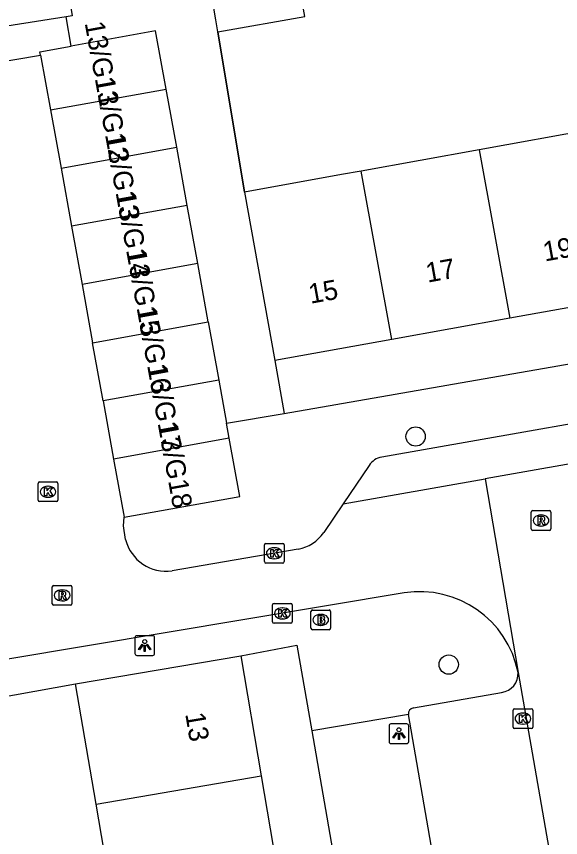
# Model space of a CAD drawing. Extents: x 162880 to 165536, y 384011 to 385179.
# Drawn here: x 164514 to 164541.62, y 384486.99 to 384528.71 of the extents above; entities that cross this region are included whole.
import ezdxf

# ---------------------------------------------------------------- set-up
doc = ezdxf.new("R2010")
doc.units = 0
for name, color, linetype in [('IMGEO_Boom', 7, 'Continuous'), ('IMGEO_Brandkraan', 7, 'Continuous'), ('IMGEO_Kolk', 7, 'Continuous'), ('IMGEO_Lichtpunt', 7, 'Continuous'), ('IMGEO_Muur', 7, 'Continuous'), ('IMGEO_Pand', 7, 'Continuous'), ('IMGEO_Pand_nummerreeks', 7, 'Continuous'), ('IMGEO_Rijbaan_lokaal_open', 7, 'Continuous'), ('IMGEO_Rioolput', 7, 'Continuous'), ('IMGEO_Voetpad_open', 7, 'Continuous')]:
    doc.layers.add(name, color=color, linetype=linetype)

msp = doc.modelspace()

# ---------------------------------------------------------------- linework, layer by layer
at = {"layer": 'IMGEO_Boom'}
for centre in [(164534.26, 384507.367), (164535.941, 384495.781)]:
    msp.add_circle(centre, 0.489, dxfattribs=at)
at = {"layer": 'IMGEO_Brandkraan'}
for p, q in [((164528.944, 384497.627), (164528.944, 384498.479)), ((164529.019, 384498.553), (164529.871, 384498.553)), ((164529.432, 384498.333), (164529.457, 384498.333)), ((164529.945, 384498.479), (164529.945, 384497.627)), ((164529.871, 384497.553), (164529.019, 384497.553)), ((164529.455, 384497.773), (164529.43, 384497.773))]:
    msp.add_line(p, q, dxfattribs=at)
for points in [[(164528.944, 384497.627), (164528.944, 384498.479)], [(164529.019, 384498.553), (164529.871, 384498.553)], [(164529.945, 384498.479), (164529.945, 384497.627)], [(164529.292, 384498.253), (164529.292, 384497.853), (164529.505, 384497.853)], [(164529.523, 384498.253), (164529.292, 384498.253)], [(164529.471, 384498.172), (164529.417, 384498.172), (164529.417, 384498.096)], [(164529.417, 384498.096), (164529.47, 384498.096)], [(164529.479, 384498.02), (164529.417, 384498.02), (164529.417, 384497.939)], [(164529.417, 384497.939), (164529.479, 384497.939)], [(164529.871, 384497.553), (164529.019, 384497.553)]]:
    msp.add_lwpolyline(points, dxfattribs=at)
for centre, radius, start, end in [((164529.021, 384498.477), 0.0765, 91.552, 178.448), ((164529.021, 384498.477), 0.0765, 91.552, 178.448), ((164529.869, 384498.477), 0.0765, 1.552, 88.448), ((164529.869, 384498.477), 0.0765, 1.552, 88.448), ((164529.472, 384498.134), 0.0379, 267.8285, 90.9355), ((164529.48, 384497.979), 0.0404, 269.8759, 90.5077), ((164529.527, 384498.108), 0.145, 59.4692, 91.5367), ((164529.552, 384498.155), 0.0922, 285.5137, 58.1501), ((164529.557, 384497.963), 0.105, 301.3115, 78.989), ((164529.021, 384497.629), 0.0765, 181.552, 268.448), ((164529.021, 384497.629), 0.0765, 181.552, 268.448), ((164529.511, 384498.104), 0.251, 268.6676, 293.5347), ((164529.869, 384497.629), 0.0765, 271.552, 358.448), ((164529.869, 384497.629), 0.0765, 271.552, 358.448)]:
    msp.add_arc(centre, radius, start, end, dxfattribs=at)
for centre, major_axis, ratio, start_param, end_param in [((164529.431, 384498.053), (-0.387, 0.002), 0.722429, 4.712389, 7.853982), ((164529.456, 384498.053), (-0.39, 0.002), 0.717154, 1.570796, 4.712389)]:
    msp.add_ellipse(centre, major_axis=major_axis, ratio=ratio, start_param=start_param, end_param=end_param, dxfattribs=at)
at = {"layer": 'IMGEO_Kolk'}
for p, q in [((164515.099, 384504.132), (164515.099, 384504.984)), ((164515.174, 384505.058), (164516.026, 384505.058)), ((164516.1, 384504.984), (164516.1, 384504.132)), ((164515.587, 384504.838), (164515.612, 384504.838)), ((164515.61, 384504.278), (164515.585, 384504.278)), ((164516.026, 384504.058), (164515.174, 384504.058)), ((164526.585, 384501.009), (164526.585, 384501.861)), ((164526.66, 384501.935), (164527.512, 384501.935)), ((164527.073, 384501.715), (164527.098, 384501.715)), ((164527.586, 384501.861), (164527.586, 384501.009)), ((164527.512, 384500.935), (164526.66, 384500.935)), ((164527.096, 384501.155), (164527.071, 384501.155)), ((164526.997, 384497.956), (164526.997, 384498.808)), ((164527.072, 384498.882), (164527.924, 384498.882)), ((164527.998, 384498.808), (164527.998, 384497.956)), ((164527.485, 384498.662), (164527.51, 384498.662)), ((164527.924, 384497.882), (164527.072, 384497.882)), ((164527.508, 384498.102), (164527.483, 384498.102)), ((164539.206, 384492.61), (164539.206, 384493.462)), ((164539.281, 384493.536), (164540.133, 384493.536)), ((164539.694, 384493.316), (164539.719, 384493.316)), ((164540.207, 384493.462), (164540.207, 384492.61)), ((164540.133, 384492.536), (164539.281, 384492.536)), ((164539.717, 384492.756), (164539.692, 384492.756))]:
    msp.add_line(p, q, dxfattribs=at)
for points in [[(164515.099, 384504.132), (164515.099, 384504.984)], [(164515.174, 384505.058), (164516.026, 384505.058)], [(164516.1, 384504.984), (164516.1, 384504.132)], [(164515.42, 384504.758), (164515.543, 384504.758), (164515.543, 384504.607), (164515.673, 384504.758), (164515.837, 384504.758), (164515.691, 384504.607), (164515.844, 384504.358), (164515.692, 384504.358), (164515.607, 384504.522), (164515.543, 384504.455), (164515.543, 384504.358), (164515.42, 384504.358), (164515.42, 384504.758)], [(164516.026, 384504.058), (164515.174, 384504.058)], [(164526.585, 384501.009), (164526.585, 384501.861)], [(164526.66, 384501.935), (164527.512, 384501.935)], [(164526.906, 384501.635), (164527.029, 384501.635), (164527.029, 384501.484), (164527.159, 384501.635), (164527.323, 384501.635), (164527.177, 384501.484), (164527.33, 384501.235), (164527.178, 384501.235), (164527.093, 384501.399), (164527.029, 384501.332), (164527.029, 384501.235), (164526.906, 384501.235), (164526.906, 384501.635)], [(164527.586, 384501.861), (164527.586, 384501.009)], [(164527.512, 384500.935), (164526.66, 384500.935)], [(164526.997, 384497.956), (164526.997, 384498.808)], [(164527.072, 384498.882), (164527.924, 384498.882)], [(164527.998, 384498.808), (164527.998, 384497.956)], [(164527.318, 384498.582), (164527.441, 384498.582), (164527.441, 384498.431), (164527.571, 384498.582), (164527.735, 384498.582), (164527.589, 384498.431), (164527.742, 384498.182), (164527.59, 384498.182), (164527.505, 384498.346), (164527.441, 384498.279), (164527.441, 384498.182), (164527.318, 384498.182), (164527.318, 384498.582)], [(164527.924, 384497.882), (164527.072, 384497.882)], [(164539.206, 384492.61), (164539.206, 384493.462)], [(164539.281, 384493.536), (164540.133, 384493.536)], [(164540.207, 384493.462), (164540.207, 384492.61)], [(164539.527, 384493.236), (164539.65, 384493.236), (164539.65, 384493.085), (164539.78, 384493.236), (164539.944, 384493.236), (164539.798, 384493.085), (164539.951, 384492.836), (164539.799, 384492.836), (164539.714, 384493), (164539.65, 384492.933), (164539.65, 384492.836), (164539.527, 384492.836), (164539.527, 384493.236)], [(164540.133, 384492.536), (164539.281, 384492.536)]]:
    msp.add_lwpolyline(points, dxfattribs=at)
for centre, start, end in [((164515.176, 384504.982), 91.552, 178.448), ((164515.176, 384504.982), 91.552, 178.448), ((164516.024, 384504.982), 1.552, 88.448), ((164516.024, 384504.982), 1.552, 88.448), ((164515.176, 384504.134), 181.552, 268.448), ((164515.176, 384504.134), 181.552, 268.448), ((164516.024, 384504.134), 271.552, 358.448), ((164516.024, 384504.134), 271.552, 358.448), ((164526.662, 384501.859), 91.552, 178.448), ((164526.662, 384501.859), 91.552, 178.448), ((164527.51, 384501.859), 1.552, 88.448), ((164527.51, 384501.859), 1.552, 88.448), ((164526.662, 384501.011), 181.552, 268.448), ((164526.662, 384501.011), 181.552, 268.448), ((164527.51, 384501.011), 271.552, 358.448), ((164527.51, 384501.011), 271.552, 358.448), ((164527.074, 384498.806), 91.552, 178.448), ((164527.074, 384498.806), 91.552, 178.448), ((164527.922, 384498.806), 1.552, 88.448), ((164527.922, 384498.806), 1.552, 88.448), ((164527.074, 384497.958), 181.552, 268.448), ((164527.074, 384497.958), 181.552, 268.448), ((164527.922, 384497.958), 271.552, 358.448), ((164527.922, 384497.958), 271.552, 358.448), ((164539.283, 384493.46), 91.552, 178.448), ((164539.283, 384493.46), 91.552, 178.448), ((164540.131, 384493.46), 1.552, 88.448), ((164540.131, 384493.46), 1.552, 88.448), ((164539.283, 384492.612), 181.552, 268.448), ((164539.283, 384492.612), 181.552, 268.448), ((164540.131, 384492.612), 271.552, 358.448), ((164540.131, 384492.612), 271.552, 358.448)]:
    msp.add_arc(centre, 0.0765, start, end, dxfattribs=at)
for centre, major_axis, ratio, start_param, end_param in [((164515.586, 384504.558), (-0.387, 0.002), 0.722429, 4.712389, 7.853982), ((164515.611, 384504.558), (-0.39, 0.002), 0.717154, 1.570796, 4.712389), ((164527.072, 384501.435), (-0.387, 0.002), 0.722429, 4.712389, 7.853982), ((164527.097, 384501.435), (-0.39, 0.002), 0.717154, 1.570796, 4.712389), ((164527.484, 384498.382), (-0.387, 0.002), 0.722429, 4.712389, 7.853982), ((164527.509, 384498.382), (-0.39, 0.002), 0.717154, 1.570796, 4.712389), ((164539.693, 384493.036), (-0.387, 0.002), 0.722429, 4.712389, 7.853982), ((164539.718, 384493.036), (-0.39, 0.002), 0.717154, 1.570796, 4.712389)]:
    msp.add_ellipse(centre, major_axis=major_axis, ratio=ratio, start_param=start_param, end_param=end_param, dxfattribs=at)
at = {"layer": 'IMGEO_Lichtpunt'}
for p, q in [((164520.012, 384497.151), (164520.012, 384496.344)), ((164520.012, 384497.151), (164520.012, 384496.344)), ((164520.914, 384497.246), (164520.106, 384497.246)), ((164520.914, 384497.246), (164520.106, 384497.246)), ((164521.008, 384496.344), (164521.008, 384497.151)), ((164521.008, 384496.344), (164521.008, 384497.151)), ((164520.106, 384496.25), (164520.914, 384496.25)), ((164520.106, 384496.25), (164520.914, 384496.25)), ((164532.913, 384492.673), (164532.913, 384491.866)), ((164532.913, 384492.673), (164532.913, 384491.866)), ((164533.815, 384492.768), (164533.007, 384492.768)), ((164533.815, 384492.768), (164533.007, 384492.768)), ((164533.909, 384491.866), (164533.909, 384492.673)), ((164533.909, 384491.866), (164533.909, 384492.673)), ((164533.007, 384491.772), (164533.815, 384491.772)), ((164533.007, 384491.772), (164533.815, 384491.772))]:
    msp.add_line(p, q, dxfattribs=at)
for points in [[(164520.386, 384496.815), (164520.425, 384496.787), (164520.237, 384496.525), (164520.199, 384496.552), (164520.386, 384496.815)], [(164520.488, 384496.767), (164520.535, 384496.767), (164520.535, 384496.445), (164520.488, 384496.445), (164520.488, 384496.767)], [(164520.598, 384496.787), (164520.636, 384496.814), (164520.823, 384496.552), (164520.784, 384496.524), (164520.598, 384496.787)], [(164533.287, 384492.337), (164533.326, 384492.309), (164533.138, 384492.047), (164533.1, 384492.074), (164533.287, 384492.337)], [(164533.389, 384492.289), (164533.436, 384492.289), (164533.436, 384491.967), (164533.389, 384491.967), (164533.389, 384492.289)], [(164533.499, 384492.309), (164533.537, 384492.336), (164533.724, 384492.074), (164533.685, 384492.046), (164533.499, 384492.309)]]:
    msp.add_lwpolyline(points, dxfattribs=at)
for centre in [(164520.511, 384496.949), (164533.412, 384492.471)]:
    msp.add_circle(centre, 0.0994, dxfattribs=at)
for centre, start, end in [((164520.106, 384497.151), 90, 180), ((164520.106, 384497.151), 90, 180), ((164520.914, 384497.151), 0, 90), ((164520.914, 384497.151), 0, 90), ((164520.106, 384496.344), 180, 270), ((164520.106, 384496.344), 180, 270), ((164520.914, 384496.344), 270, 0), ((164520.914, 384496.344), 270, 360), ((164533.007, 384492.673), 90, 180), ((164533.007, 384492.673), 90, 180), ((164533.815, 384492.673), 0, 90), ((164533.815, 384492.673), 0, 90), ((164533.007, 384491.866), 180, 270), ((164533.007, 384491.866), 180, 270), ((164533.815, 384491.866), 270, 0), ((164533.815, 384491.866), 270, 360)]:
    msp.add_arc(centre, 0.0946, start, end, dxfattribs=at)
at = {"layer": 'IMGEO_Muur'}
msp.add_lwpolyline([(164524.222, 384527.93), (164525.573, 384519.783)], dxfattribs=at)
at = {"layer": 'IMGEO_Pand'}
for points in [[(164524.222, 384527.93), (164528.637, 384528.708), (164528.163, 384531.334)], [(164524.222, 384527.93), (164524.123, 384528.526), (164523.785, 384530.562)], [(164521.598, 384525.016), (164521.064, 384527.972), (164516.783, 384527.199)], [(164515.225, 384526.736), (164515.193, 384526.912), (164516.783, 384527.199)], [(164515.225, 384526.736), (164515.727, 384523.956)], [(164515.727, 384523.956), (164521.598, 384525.016)], [(164522.132, 384522.059), (164521.598, 384525.016)], [(164515.727, 384523.956), (164516.26, 384520.999)], [(164543.29, 384522.981), (164537.488, 384521.934)], [(164516.26, 384520.999), (164522.132, 384522.059)], [(164522.665, 384519.103), (164522.132, 384522.059)], [(164537.488, 384521.934), (164531.5, 384520.853)], [(164537.488, 384521.934), (164539.034, 384513.372)], [(164516.26, 384520.999), (164516.794, 384518.043)], [(164531.5, 384520.853), (164530.494, 384520.671), (164525.573, 384519.783)], [(164533.046, 384512.291), (164531.5, 384520.853)], [(164525.573, 384519.783), (164527.119, 384511.221)], [(164522.665, 384519.103), (164516.794, 384518.043)], [(164523.199, 384516.147), (164522.665, 384519.103)], [(164516.794, 384518.043), (164517.328, 384515.087)], [(164523.199, 384516.147), (164517.328, 384515.087)], [(164523.733, 384513.19), (164523.199, 384516.147)], [(164517.328, 384515.087), (164517.862, 384512.13)], [(164544.836, 384514.419), (164539.034, 384513.372)], [(164539.034, 384513.372), (164533.046, 384512.291)], [(164517.862, 384512.13), (164523.733, 384513.19)], [(164523.733, 384513.19), (164524.266, 384510.234)], [(164518.395, 384509.174), (164517.862, 384512.13)], [(164533.046, 384512.291), (164527.119, 384511.221)], [(164524.266, 384510.234), (164518.395, 384509.174)], [(164524.266, 384510.234), (164524.661, 384508.046)], [(164518.395, 384509.174), (164518.929, 384506.217)], [(164524.8, 384507.277), (164524.661, 384508.046)], [(164524.8, 384507.277), (164518.929, 384506.217)], [(164519.463, 384503.261), (164525.334, 384504.321), (164524.8, 384507.277)], [(164518.929, 384506.217), (164519.463, 384503.261)], [(164516.999, 384494.8), (164525.387, 384496.227)], [(164525.387, 384496.227), (164526.425, 384490.121)], [(164518.037, 384488.695), (164517.837, 384489.871), (164516.999, 384494.8)], [(164518.037, 384488.695), (164526.425, 384490.121)], [(164526.425, 384490.121), (164527.491, 384483.852)], [(164519.103, 384482.426), (164518.037, 384488.695)]]:
    msp.add_lwpolyline(points, dxfattribs=at)
at = {"layer": 'IMGEO_Rijbaan_lokaal_open'}
for points in [[(164508.283, 384525.564), (164515.225, 384526.736)], [(164570.226, 384510.932), (164537.797, 384505.22)], [(164530.581, 384503.949), (164537.797, 384505.22)], [(164537.797, 384505.22), (164539.461, 384495.38)], [(164530.581, 384503.949), (164529.594, 384502.482)], [(164519.537, 384502.131), (164519.432, 384502.83), (164519.463, 384503.261)], [(164528.3, 384501.643), (164521.896, 384500.548)], [(164533.681, 384499.431), (164513.562, 384496.059)], [(164539.461, 384495.38), (164546.428, 384455.429)]]:
    msp.add_lwpolyline(points, dxfattribs=at)
for centre, radius, start, end in [((164527.909, 384503.664), 2.058, 280.9545, 324.9624), ((164521.592, 384502.644), 2.118, 194.0091, 278.2639), ((164534.448, 384494.376), 5.113, 11.3247, 98.6248)]:
    msp.add_arc(centre, radius, start, end, dxfattribs=at)
at = {"layer": 'IMGEO_Rioolput'}
for p, q in [((164540.127, 384502.674), (164540.127, 384503.526)), ((164540.202, 384503.6), (164541.054, 384503.6)), ((164540.615, 384503.38), (164540.64, 384503.38)), ((164541.128, 384503.526), (164541.128, 384502.674)), ((164541.054, 384502.6), (164540.202, 384502.6)), ((164540.638, 384502.82), (164540.613, 384502.82)), ((164515.816, 384498.872), (164515.816, 384499.724)), ((164515.891, 384499.798), (164516.743, 384499.798)), ((164516.304, 384499.578), (164516.329, 384499.578)), ((164516.817, 384499.724), (164516.817, 384498.872)), ((164516.743, 384498.798), (164515.891, 384498.798)), ((164516.327, 384499.018), (164516.302, 384499.018))]:
    msp.add_line(p, q, dxfattribs=at)
for points in [[(164540.127, 384502.674), (164540.127, 384503.526)], [(164540.202, 384503.6), (164541.054, 384503.6)], [(164541.128, 384503.526), (164541.128, 384502.674)], [(164540.716, 384503.298), (164540.464, 384503.3), (164540.464, 384502.9)], [(164540.464, 384502.9), (164540.588, 384502.9), (164540.588, 384503.062), (164540.599, 384503.062)], [(164540.642, 384503.219), (164540.588, 384503.219), (164540.588, 384503.138)], [(164540.588, 384503.138), (164540.64, 384503.138)], [(164540.646, 384503.033), (164540.717, 384502.9), (164540.857, 384502.9), (164540.792, 384503.026)], [(164541.054, 384502.6), (164540.202, 384502.6)], [(164515.816, 384498.872), (164515.816, 384499.724)], [(164515.891, 384499.798), (164516.743, 384499.798)], [(164516.817, 384499.724), (164516.817, 384498.872)], [(164516.405, 384499.496), (164516.153, 384499.498), (164516.153, 384499.098)], [(164516.153, 384499.098), (164516.277, 384499.098), (164516.277, 384499.26), (164516.288, 384499.26)], [(164516.331, 384499.417), (164516.277, 384499.417), (164516.277, 384499.336)], [(164516.277, 384499.336), (164516.329, 384499.336)], [(164516.335, 384499.231), (164516.406, 384499.098), (164516.546, 384499.098), (164516.481, 384499.224)], [(164516.743, 384498.798), (164515.891, 384498.798)]]:
    msp.add_lwpolyline(points, dxfattribs=at)
for centre, radius, start, end in [((164540.204, 384503.524), 0.0765, 91.552, 178.448), ((164540.204, 384503.524), 0.0765, 91.552, 178.448), ((164541.052, 384503.524), 0.0765, 1.552, 88.448), ((164541.052, 384503.524), 0.0765, 1.552, 88.448), ((164540.598, 384503.009), 0.0533, 26.0293, 88.6989), ((164540.624, 384503.327), 0.19, 274.7715, 282.9687), ((164540.648, 384503.123), 0.0964, 77.0061, 93.1865), ((164540.662, 384503.18), 0.0378, 276.6634, 79.6772), ((164540.715, 384503.188), 0.109, 350.3612, 89.416), ((164540.713, 384503.188), 0.112, 277.5842, 350.9817), ((164540.697, 384502.973), 0.108, 29.5134, 73.7905), ((164540.204, 384502.676), 0.0765, 181.552, 268.448), ((164540.204, 384502.676), 0.0765, 181.552, 268.448), ((164541.052, 384502.676), 0.0765, 271.552, 358.448), ((164541.052, 384502.676), 0.0765, 271.552, 358.448), ((164515.893, 384499.722), 0.0765, 91.552, 178.448), ((164515.893, 384499.722), 0.0765, 91.552, 178.448), ((164516.741, 384499.722), 0.0765, 1.552, 88.448), ((164516.741, 384499.722), 0.0765, 1.552, 88.448), ((164516.287, 384499.207), 0.0533, 26.0293, 88.6989), ((164516.313, 384499.525), 0.19, 274.7715, 282.9687), ((164516.337, 384499.321), 0.0964, 77.0061, 93.1865), ((164516.351, 384499.378), 0.0378, 276.6634, 79.6772), ((164516.404, 384499.386), 0.109, 350.3612, 89.416), ((164516.402, 384499.386), 0.112, 277.5842, 350.9817), ((164516.386, 384499.171), 0.108, 29.5134, 73.7905), ((164515.893, 384498.874), 0.0765, 181.552, 268.448), ((164515.893, 384498.874), 0.0765, 181.552, 268.448), ((164516.741, 384498.874), 0.0765, 271.552, 358.448), ((164516.741, 384498.874), 0.0765, 271.552, 358.448)]:
    msp.add_arc(centre, radius, start, end, dxfattribs=at)
for centre, major_axis, ratio, start_param, end_param in [((164540.614, 384503.1), (-0.387, 0.002), 0.722429, 4.712389, 7.853982), ((164540.639, 384503.1), (-0.39, 0.002), 0.717154, 1.570796, 4.712389), ((164516.303, 384499.298), (-0.387, 0.002), 0.722429, 4.712389, 7.853982), ((164516.328, 384499.298), (-0.39, 0.002), 0.717154, 1.570796, 4.712389)]:
    msp.add_ellipse(centre, major_axis=major_axis, ratio=ratio, start_param=start_param, end_param=end_param, dxfattribs=at)
at = {"layer": 'IMGEO_Voetpad_open'}
for points in [[(164514.432, 384543.149), (164516.824, 384528.731), (164516.529, 384528.681)], [(164516.529, 384528.681), (164489.182, 384524.384)], [(164516.783, 384527.199), (164516.529, 384528.681)], [(164525.573, 384519.783), (164524.222, 384527.93)], [(164527.593, 384508.541), (164569.269, 384515.796)], [(164566.762, 384512.347), (164532.541, 384506.322)], [(164527.119, 384511.221), (164527.593, 384508.541)], [(164524.661, 384508.046), (164527.593, 384508.541)], [(164531.902, 384505.892), (164530.581, 384503.949)], [(164525.387, 384496.227), (164528.234, 384496.769), (164528.991, 384492.407)], [(164507.689, 384493.121), (164513.897, 384494.241), (164516.999, 384494.8)], [(164534.147, 384493.587), (164538.623, 384494.363)], [(164533.891, 384493.244), (164528.991, 384492.407)], [(164540.425, 384455.578), (164533.891, 384493.244)], [(164528.991, 384492.407), (164535.845, 384452.933)]]:
    msp.add_lwpolyline(points, dxfattribs=at)
for centre, radius, start, end in [((164532.705, 384505.389), 0.947, 99.9486, 147.9268), ((164538.491, 384495.326), 0.972, 277.8118, 3.2117), ((164534.224, 384493.262), 0.334, 103.3513, 183.1767)]:
    msp.add_arc(centre, radius, start, end, dxfattribs=at)

# ---------------------------------------------------------------- texts
at = {"layer": 'IMGEO_Pand_nummerreeks'}
for s, rotation, p in [('13/G11', 280.3273, (164517.457, 384528.372)), ('13/G12', 280.3273, (164517.97, 384525.557)), ('13/G13', 280.3273, (164518.505, 384522.621)), ('13/G14', 280.3273, (164519.039, 384519.692)), ('19', 10.2322, (164540.819, 384516.254)), ('13/G15', 280.3273, (164519.573, 384516.762)), ('17', 10.2322, (164534.87, 384515.18)), ('15', 10.2322, (164528.922, 384514.107)), ('13/G16', 280.3273, (164520.107, 384513.832)), ('13/G17', 280.3245, (164520.64, 384510.903)), ('13/G18', 280.3273, (164521.175, 384507.97)), ('13', 279.6506, (164522.562, 384493.273))]:
    msp.add_text(s, height=1, rotation=rotation, dxfattribs=at).set_placement(p)

doc.saveas('drawing.dxf')
